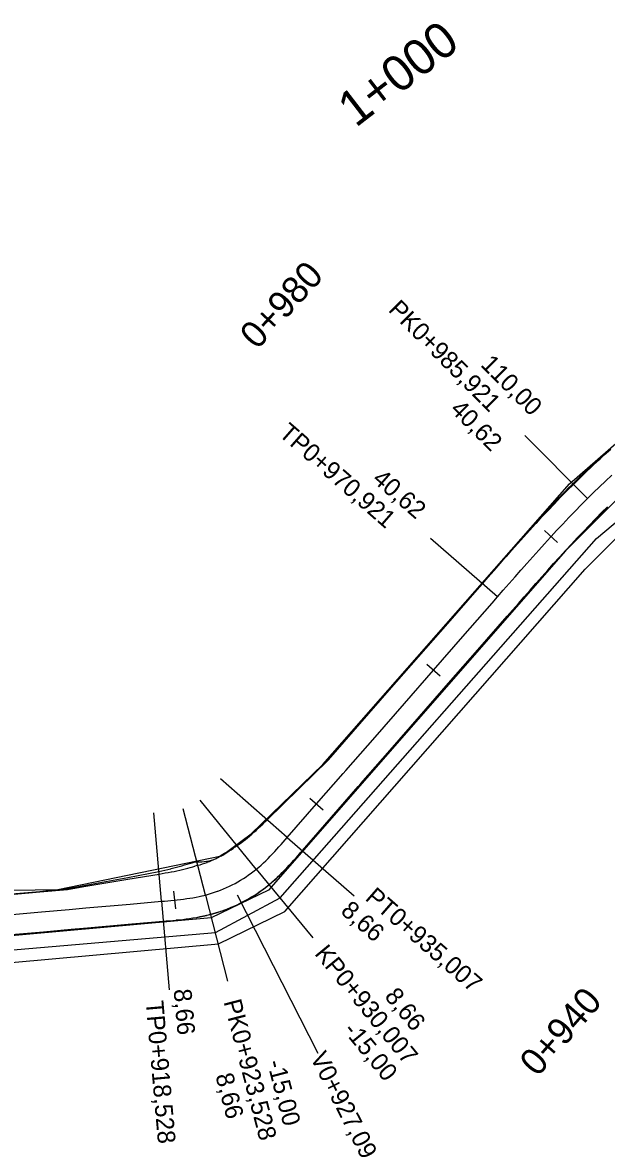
# Model space of a CAD drawing. Extents: x -636600 to -628587, y -1090963 to -1085869.
# Drawn here: x -634369.1 to -634303.4, y -1088720 to -1088592.8 of the extents above; entities that cross this region are included whole.
import ezdxf

# ---------------------------------------------------------------- set-up
doc = ezdxf.new("R2010")
doc.units = 0
for name, color, linetype in [('01_PARCELY_NÁVRH_PC', 7, 'Continuous'), ('06_ÚSES_IP_NAVRH', 7, 'Continuous'), ('HEKTOMETRY100', 7, 'Continuous'), ('HEKTOMETRY20', 7, 'Continuous'), ('HL_BODY', 7, 'Continuous'), ('POLOMERY', 7, 'Continuous'), ('situace_osa', 7, 'Continuous'), ('situace_těleso', 7, 'Continuous'), ('situace_vozovka', 7, 'Continuous'), ('VRCHOLY', 7, 'Continuous')]:
    doc.layers.add(name, color=color, linetype=linetype)

msp = doc.modelspace()

# ---------------------------------------------------------------- linework, layer by layer
at = {"layer": '01_PARCELY_NÁVRH_PC'}
for points in [[(-634300.06, -1088644.25), (-634308.04, -1088652.24), (-634341.46, -1088690.39), (-634347.88, -1088693.5), (-634409.95, -1088699.1), (-634412.73, -1088694.28), (-634377.84, -1088690.52), (-634365.13, -1088690.32), (-634346.73, -1088686.53), (-634343.38, -1088684.06), (-634335.33, -1088676.28), (-634307.58, -1088644.7), (-634296.89, -1088635.39)], [(-634300.06, -1088644.25), (-634308.04, -1088652.24), (-634341.46, -1088690.39), (-634347.88, -1088693.5), (-634393.32, -1088697.6), (-634397.19, -1088699.38), (-634398.67, -1088701.09), (-634347.06, -1088696.44), (-634339.61, -1088692.82), (-634305.84, -1088654.29), (-634298.06, -1088646.5)]]:
    msp.add_lwpolyline(points, dxfattribs=at)
at = {"layer": '06_ÚSES_IP_NAVRH'}
msp.add_lwpolyline([(-634392.93, -1088699.07), (-634347.41, -1088695.15), (-634340.15, -1088691.27), (-634304.55, -1088650.87), (-634286.21, -1088635.43), (-634268.08, -1088625.78), (-634250.92, -1088620.63), (-634226, -1088618.17), (-634020.69, -1088624.38), (-633993.52, -1088628.05), (-633949.57, -1088642.4), (-633878.78, -1088663.35), (-633857.08, -1088670.7), (-633808.78, -1088683.89)], dxfattribs=at)
at = {"layer": 'HEKTOMETRY20'}
for points in [[(-634310.4, -1088649.96), (-634308.93, -1088651.32)], [(-634323.63, -1088664.99), (-634322.13, -1088666.31)], [(-634336.79, -1088680.05), (-634335.29, -1088681.37)], [(-634352.13, -1088690.53), (-634351.92, -1088692.52)]]:
    msp.add_lwpolyline(points, dxfattribs=at)
at = {"layer": 'HL_BODY'}
for points in [[(-634305.57, -1088646.36), (-634312.63, -1088639.28)], [(-634315.69, -1088657.43), (-634323.22, -1088650.85)], [(-634339.33, -1088684.47), (-634346.86, -1088677.89)], [(-634342.82, -1088688.04), (-634349.15, -1088680.3)], [(-634353.49, -1088691.66), (-634354.36, -1088681.7)], [(-634348.55, -1088690.95), (-634351.06, -1088681.27)]]:
    msp.add_lwpolyline(points, dxfattribs=at)
at = {"layer": 'POLOMERY'}
for points in [[(-634305.57, -1088646.36), (-634312.63, -1088639.28)], [(-634315.69, -1088657.43), (-634323.22, -1088650.85)], [(-634339.33, -1088684.47), (-634331.8, -1088691.05)], [(-634342.82, -1088688.04), (-634336.48, -1088695.78)], [(-634348.55, -1088690.95), (-634346.04, -1088700.63)], [(-634353.49, -1088691.66), (-634352.62, -1088701.62)]]:
    msp.add_lwpolyline(points, dxfattribs=at)
at = {"layer": 'situace_osa'}
msp.add_lwpolyline([(-634371.95, -1088693.28), (-634366.97, -1088692.84), (-634363.85, -1088692.57), (-634361.99, -1088692.4), (-634357.01, -1088691.97), (-634353.49, -1088691.66), (-634353.14, -1088691.63), (-634352.78, -1088691.6), (-634352.43, -1088691.57), (-634352.07, -1088691.53), (-634352.03, -1088691.53), (-634351.71, -1088691.49), (-634351.36, -1088691.45), (-634351.01, -1088691.41), (-634350.65, -1088691.36), (-634350.3, -1088691.31), (-634349.95, -1088691.25), (-634349.59, -1088691.19), (-634349.24, -1088691.11), (-634348.94, -1088691.05), (-634348.9, -1088691.04), (-634348.55, -1088690.95), (-634348.2, -1088690.86), (-634347.86, -1088690.75), (-634347.51, -1088690.64), (-634347.18, -1088690.52), (-634347.14, -1088690.51), (-634346.84, -1088690.4), (-634346.51, -1088690.26), (-634346.17, -1088690.12), (-634345.85, -1088689.97), (-634345.53, -1088689.81), (-634345.21, -1088689.64), (-634344.89, -1088689.47), (-634344.58, -1088689.28), (-634344.27, -1088689.09), (-634343.97, -1088688.9), (-634343.68, -1088688.69), (-634343.38, -1088688.48), (-634343.17, -1088688.32), (-634343.1, -1088688.26), (-634342.82, -1088688.04), (-634342.82, -1088688.04), (-634342.54, -1088687.81), (-634342.27, -1088687.58), (-634342.01, -1088687.33), (-634341.75, -1088687.09), (-634341.5, -1088686.84), (-634341.25, -1088686.58), (-634341, -1088686.33), (-634340.75, -1088686.07), (-634340.51, -1088685.8), (-634340.27, -1088685.54), (-634340.03, -1088685.27), (-634339.8, -1088685.01), (-634339.56, -1088684.74), (-634339.33, -1088684.47), (-634339.33, -1088684.47), (-634336.04, -1088680.71), (-634333.04, -1088677.27), (-634332.75, -1088676.94), (-634329.46, -1088673.18), (-634326.17, -1088669.41), (-634322.88, -1088665.65), (-634319.59, -1088661.88), (-634316.3, -1088658.12), (-634315.69, -1088657.43), (-634315.04, -1088656.67), (-634314.38, -1088655.92), (-634313.72, -1088655.17), (-634313.06, -1088654.42), (-634313, -1088654.36), (-634312.39, -1088653.67), (-634311.73, -1088652.92), (-634311.06, -1088652.18), (-634310.39, -1088651.44), (-634309.72, -1088650.7), (-634309.66, -1088650.64), (-634309.04, -1088649.96), (-634308.35, -1088649.23), (-634307.67, -1088648.51), (-634306.97, -1088647.79), (-634306.28, -1088647.07), (-634306.22, -1088647.01), (-634305.57, -1088646.36), (-634304.9, -1088645.7), (-634304.22, -1088645.04), (-634303.54, -1088644.39), (-634302.85, -1088643.74)], dxfattribs=at)
at = {"layer": 'situace_těleso'}
for points in [[(-634372.15, -1088690.97), (-634367.17, -1088690.55), (-634364.06, -1088690.2), (-634362.21, -1088689.88), (-634357.27, -1088689), (-634353.79, -1088688.3), (-634353.44, -1088688.22), (-634353.1, -1088688.14), (-634352.76, -1088688.07), (-634352.43, -1088687.99), (-634352.39, -1088687.98), (-634352.11, -1088687.91), (-634351.79, -1088687.83), (-634351.48, -1088687.74), (-634351.18, -1088687.66), (-634350.89, -1088687.57), (-634350.6, -1088687.48), (-634350.33, -1088687.39), (-634350.05, -1088687.33), (-634349.82, -1088687.25), (-634349.79, -1088687.25), (-634349.51, -1088687.23), (-634349.24, -1088687.22), (-634348.96, -1088687.21), (-634348.69, -1088687.18), (-634348.41, -1088687.14), (-634348.38, -1088687.14), (-634348.13, -1088687.09), (-634347.86, -1088687.03), (-634347.59, -1088686.96), (-634347.34, -1088686.84), (-634347.1, -1088686.7), (-634346.87, -1088686.56), (-634346.64, -1088686.41), (-634346.4, -1088686.26), (-634346.17, -1088686.12), (-634345.94, -1088685.97), (-634345.71, -1088685.81), (-634345.49, -1088685.65), (-634345.32, -1088685.52), (-634345.26, -1088685.48), (-634345.04, -1088685.34), (-634345.03, -1088685.34), (-634344.8, -1088685.18), (-634344.57, -1088685.01), (-634344.34, -1088684.84), (-634344.1, -1088684.65), (-634343.86, -1088684.46), (-634343.63, -1088684.26), (-634343.38, -1088684.06), (-634343.14, -1088683.85), (-634342.9, -1088683.63), (-634342.65, -1088683.4), (-634342.4, -1088683.17), (-634342.15, -1088682.94), (-634341.9, -1088682.69), (-634341.64, -1088682.45), (-634341.64, -1088682.45), (-634338.05, -1088678.96), (-634334.79, -1088675.75), (-634334.5, -1088675.41), (-634331.22, -1088671.64), (-634327.93, -1088667.87), (-634324.64, -1088664.11), (-634321.34, -1088660.36), (-634318.03, -1088656.61), (-634317.41, -1088655.92), (-634316.75, -1088655.17), (-634316.08, -1088654.43), (-634315.41, -1088653.68), (-634314.74, -1088652.93), (-634314.69, -1088652.87), (-634314.08, -1088652.17), (-634313.42, -1088651.41), (-634312.76, -1088650.65), (-634312.09, -1088649.89), (-634311.42, -1088649.14), (-634311.36, -1088649.08), (-634310.74, -1088648.39), (-634310.05, -1088647.64), (-634309.36, -1088646.89), (-634308.66, -1088646.15), (-634307.95, -1088645.42), (-634307.89, -1088645.36), (-634307.23, -1088644.7), (-634306.54, -1088644.02), (-634305.85, -1088643.35), (-634305.15, -1088642.69), (-634304.44, -1088642.03), (-634304.22, -1088641.82), (-634303.73, -1088641.38), (-634303.02, -1088640.74)], [(-634303.3, -1088647.33), (-634303.96, -1088647.98), (-634304.59, -1088648.62), (-634304.65, -1088648.68), (-634305.33, -1088649.38), (-634306.01, -1088650.08), (-634306.69, -1088650.8), (-634307.37, -1088651.52), (-634307.98, -1088652.18), (-634308.04, -1088652.24), (-634308.7, -1088652.97), (-634309.37, -1088653.7), (-634310.03, -1088654.44), (-634310.69, -1088655.18), (-634311.3, -1088655.86), (-634311.35, -1088655.92), (-634312.01, -1088656.67), (-634312.67, -1088657.41), (-634313.33, -1088658.16), (-634313.99, -1088658.91), (-634314.6, -1088659.61), (-634317.87, -1088663.39), (-634321.16, -1088667.15), (-634324.45, -1088670.92), (-634327.75, -1088674.67), (-634331.06, -1088678.43), (-634331.34, -1088678.76), (-634334.33, -1088682.21), (-634337.6, -1088685.98), (-634337.61, -1088685.98), (-634337.84, -1088686.24), (-634338.08, -1088686.51), (-634338.33, -1088686.78), (-634338.58, -1088687.06), (-634338.84, -1088687.33), (-634339.1, -1088687.6), (-634339.37, -1088687.88), (-634339.63, -1088688.16), (-634339.9, -1088688.44), (-634340.18, -1088688.72), (-634340.46, -1088689), (-634340.75, -1088689.27), (-634341.06, -1088689.54), (-634341.37, -1088689.81), (-634341.37, -1088689.82), (-634341.69, -1088690.07), (-634341.77, -1088690.14), (-634342.02, -1088690.33), (-634342.35, -1088690.57), (-634342.69, -1088690.81), (-634343.04, -1088691.04), (-634343.4, -1088691.25), (-634343.75, -1088691.46), (-634344.12, -1088691.66), (-634344.49, -1088691.85), (-634344.86, -1088692.03), (-634345.24, -1088692.2), (-634345.62, -1088692.37), (-634346.01, -1088692.52), (-634346.36, -1088692.65), (-634346.39, -1088692.66), (-634346.79, -1088692.79), (-634347.18, -1088692.92), (-634347.58, -1088693.03), (-634347.98, -1088693.13), (-634348.38, -1088693.24), (-634348.42, -1088693.25), (-634348.77, -1088693.33), (-634349.16, -1088693.42), (-634349.55, -1088693.5), (-634349.94, -1088693.57), (-634350.33, -1088693.64), (-634350.71, -1088693.71), (-634351.09, -1088693.76), (-634351.46, -1088693.81), (-634351.79, -1088693.85), (-634351.84, -1088693.85), (-634352.2, -1088693.89), (-634352.57, -1088693.92), (-634352.93, -1088693.95), (-634353.29, -1088693.98), (-634356.8, -1088694.28), (-634361.79, -1088694.71), (-634363.65, -1088694.87), (-634366.77, -1088695.14), (-634371.75, -1088695.56)]]:
    msp.add_lwpolyline(points, dxfattribs=at)
at = {"layer": 'situace_vozovka'}
for points in [[(-634372.15, -1088691.03), (-634367.16, -1088690.6), (-634364.05, -1088690.33), (-634362.2, -1088690.01), (-634357.25, -1088689.18), (-634353.76, -1088688.59), (-634353.41, -1088688.53), (-634353.07, -1088688.47), (-634352.73, -1088688.41), (-634352.39, -1088688.35), (-634352.35, -1088688.34), (-634352.06, -1088688.29), (-634351.74, -1088688.22), (-634351.43, -1088688.16), (-634351.12, -1088688.08), (-634350.82, -1088688.01), (-634350.52, -1088687.93), (-634350.24, -1088687.85), (-634349.96, -1088687.77), (-634349.72, -1088687.69), (-634349.69, -1088687.68), (-634349.42, -1088687.61), (-634349.15, -1088687.54), (-634348.88, -1088687.46), (-634348.62, -1088687.37), (-634348.36, -1088687.28), (-634348.33, -1088687.27), (-634348.1, -1088687.18), (-634347.84, -1088687.08), (-634347.59, -1088686.97), (-634347.34, -1088686.85), (-634347.09, -1088686.73), (-634346.84, -1088686.6), (-634346.6, -1088686.47), (-634346.36, -1088686.33), (-634346.12, -1088686.18), (-634345.89, -1088686.03), (-634345.66, -1088685.87), (-634345.44, -1088685.71), (-634345.27, -1088685.58), (-634345.21, -1088685.55), (-634344.98, -1088685.4), (-634344.98, -1088685.4), (-634344.75, -1088685.24), (-634344.51, -1088685.07), (-634344.28, -1088684.9), (-634344.04, -1088684.71), (-634343.81, -1088684.52), (-634343.57, -1088684.32), (-634343.33, -1088684.11), (-634343.09, -1088683.9), (-634342.84, -1088683.68), (-634342.6, -1088683.45), (-634342.35, -1088683.22), (-634342.1, -1088682.98), (-634341.85, -1088682.73), (-634341.6, -1088682.49), (-634341.6, -1088682.48), (-634338.01, -1088678.99), (-634334.73, -1088675.79), (-634334.45, -1088675.46), (-634331.16, -1088671.7), (-634327.86, -1088667.93), (-634324.57, -1088664.17), (-634321.28, -1088660.4), (-634317.99, -1088656.64), (-634317.39, -1088655.95), (-634316.73, -1088655.19), (-634316.07, -1088654.44), (-634315.41, -1088653.68), (-634314.74, -1088652.93), (-634314.69, -1088652.87), (-634314.08, -1088652.18), (-634313.41, -1088651.42), (-634312.73, -1088650.67), (-634312.06, -1088649.92), (-634311.37, -1088649.18), (-634311.32, -1088649.12), (-634310.69, -1088648.43), (-634309.99, -1088647.69), (-634309.29, -1088646.95), (-634308.59, -1088646.22), (-634307.88, -1088645.49), (-634307.82, -1088645.43), (-634307.16, -1088644.77), (-634306.48, -1088644.09), (-634305.78, -1088643.42), (-634305.09, -1088642.75), (-634304.39, -1088642.09), (-634304.16, -1088641.88), (-634303.68, -1088641.44), (-634302.96, -1088640.79)], [(-634371.75, -1088695.52), (-634366.77, -1088695.08), (-634363.65, -1088694.81), (-634361.79, -1088694.65), (-634356.81, -1088694.21), (-634353.3, -1088693.9), (-634352.94, -1088693.87), (-634352.58, -1088693.84), (-634352.21, -1088693.81), (-634351.84, -1088693.77), (-634351.8, -1088693.76), (-634351.47, -1088693.73), (-634351.1, -1088693.69), (-634350.72, -1088693.64), (-634350.33, -1088693.59), (-634349.95, -1088693.53), (-634349.56, -1088693.47), (-634349.17, -1088693.4), (-634348.78, -1088693.32), (-634348.43, -1088693.24), (-634348.38, -1088693.23), (-634347.98, -1088693.13), (-634347.58, -1088693.02), (-634347.19, -1088692.9), (-634346.79, -1088692.77), (-634346.4, -1088692.64), (-634346.37, -1088692.62), (-634346.02, -1088692.49), (-634345.63, -1088692.33), (-634345.25, -1088692.17), (-634344.88, -1088692), (-634344.51, -1088691.81), (-634344.14, -1088691.62), (-634343.78, -1088691.42), (-634343.42, -1088691.21), (-634343.07, -1088690.99), (-634342.72, -1088690.77), (-634342.38, -1088690.53), (-634342.05, -1088690.29), (-634341.79, -1088690.1), (-634341.72, -1088690.04), (-634341.4, -1088689.79), (-634341.39, -1088689.78), (-634341.08, -1088689.52), (-634340.77, -1088689.25), (-634340.48, -1088688.98), (-634340.19, -1088688.71), (-634339.91, -1088688.43), (-634339.63, -1088688.16), (-634339.37, -1088687.88), (-634339.11, -1088687.6), (-634338.85, -1088687.32), (-634338.6, -1088687.04), (-634338.35, -1088686.77), (-634338.11, -1088686.49), (-634337.87, -1088686.22), (-634337.64, -1088685.95), (-634337.63, -1088685.95), (-634334.35, -1088682.19), (-634331.35, -1088678.76), (-634331.06, -1088678.42), (-634327.77, -1088674.66), (-634324.48, -1088670.89), (-634321.19, -1088667.13), (-634317.9, -1088663.37), (-634314.61, -1088659.6), (-634314, -1088658.91), (-634313.34, -1088658.15), (-634312.68, -1088657.4), (-634312.03, -1088656.65), (-634311.37, -1088655.91), (-634311.32, -1088655.85), (-634310.71, -1088655.16), (-634310.05, -1088654.42), (-634309.39, -1088653.68), (-634308.73, -1088652.95), (-634308.06, -1088652.22), (-634308.01, -1088652.16), (-634307.39, -1088651.5), (-634306.72, -1088650.77), (-634306.04, -1088650.06), (-634305.36, -1088649.35), (-634304.67, -1088648.65), (-634304.62, -1088648.59), (-634303.98, -1088647.95), (-634303.32, -1088647.3)]]:
    msp.add_lwpolyline(points, dxfattribs=at)
at = {"layer": 'VRCHOLY'}
msp.add_lwpolyline([(-634344.96, -1088690.92), (-634335.91, -1088708.75)], dxfattribs=at)

# ---------------------------------------------------------------- texts
at = {"layer": 'HEKTOMETRY100'}
msp.add_text('1+000', height=4, rotation=37.608, dxfattribs=at).set_placement((-634331.64, -1088604.71))
at = {"layer": 'HEKTOMETRY20'}
for s, rotation, p in [('0+980', 47.4166, (-634342.72, -1088629.71)), ('0+940', 48.8477, (-634311.2, -1088711.5))]:
    msp.add_text(s, height=3, rotation=rotation, dxfattribs=at).set_placement(p)
at = {"layer": 'HL_BODY'}
for s, rotation, p in [('PK0+985,921', 314.9412, (-634328.07, -1088625.23)), ('TP0+970,921', 318.8477, (-634340.4, -1088639.21)), ('PT0+935,007', 318.8477, (-634330.68, -1088691.43)), ('KP0+930,007', 309.2984, (-634336.35, -1088697.58)), ('PK0+923,528', 284.548, (-634346.51, -1088702.95)), ('TP0+918,528', 274.9987, (-634355.27, -1088702.92))]:
    msp.add_text(s, height=2, rotation=rotation, dxfattribs=at).set_placement(p)
at = {"layer": 'POLOMERY'}
for s, rotation, p in [('110,00', 314.9412, (-634317.68, -1088631.4)), ('40,62', 314.9412, (-634321.12, -1088636.45)), ('40,62', 318.8477, (-634329.88, -1088644.37)), ('8,66', 318.8477, (-634333.44, -1088692.93)), ('8,66', 309.2984, (-634328.48, -1088702.39)), ('8,66', 274.9987, (-634352.12, -1088701.58)), ('-15,00', 309.2984, (-634333.13, -1088706.2)), ('-15,00', 284.548, (-634341.63, -1088709.74)), ('8,66', 284.548, (-634347.43, -1088711.25))]:
    msp.add_text(s, height=2, rotation=rotation, dxfattribs=at).set_placement(p)
at = {"layer": 'VRCHOLY'}
msp.add_text('V0+927,09', height=2, rotation=296.9232, dxfattribs=at).set_placement((-634336.8, -1088709.2))

doc.saveas('drawing.dxf')
